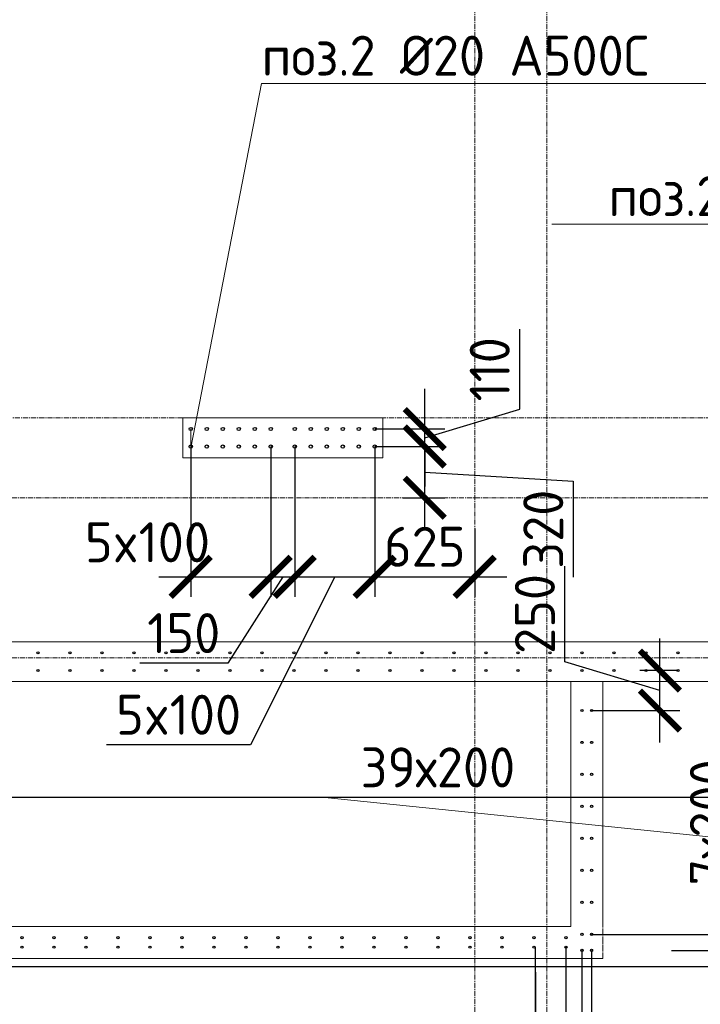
# Model space of a CAD drawing. Header units: millimetres. Extents: x 376598 to 1249954, y -318491 to -22134.
# Tile 391 of 444: x 1201451 to 1205705, y -237154 to -230998. Entities that reach past the tile are written whole.
import ezdxf
from ezdxf import colors
from ezdxf.entities.mleader import LeaderData, LeaderLine
from ezdxf.math import Vec2, Vec3

# ---------------------------------------------------------------- set-up
doc = ezdxf.new("R2010")
doc.units = ezdxf.units.MM
for name, pattern in [('01 Штриховая _4 мм_', [6, 3.5, -2.5]), ('______5', [1100, 800, -100, 100, -100]), ('HIDDEN2', [4.7625, 3.175, -1.5875]), ('осевая', [50.8, 31.75, -6.35, 6.35, -6.35])]:
    doc.linetypes.add(name, pattern=pattern)
for name, color, linetype, lineweight in [('0 Фундамент', 5, 'Continuous', 30), ('1 Стены', 3, 'Continuous', 30), ('Оси', 40, '______5', 18), ('подоснова', 151, 'Continuous', 5), ('РАЗМЕРЫ', 1, 'Continuous', 9), ('СТЕНЫ', 3, 'Continuous', 30)]:
    doc.layers.add(name, color=color, linetype=linetype, lineweight=lineweight)
doc.styles.add('GOST-2.304_Type-B', font='GOST_Common.ttf')
doc.dimstyles.new('СПДС', dxfattribs={"dimscale": 100, "dimtxt": 2.5, "dimasz": 2.5, "dimexe": 1.25, "dimexo": 0, "dimtad": 1, "dimdec": 0, "dimtxsty": 'GOST-2.304_Type-B', "dimblk": 'ARCHTICK', "dimcen": 2.5, "dimdle": 2, "dimadec": 0, "dimazin": 2, "dimtfac": 0.75, "dimtdec": 0, "dimtmove": 1, "dimatfit": 3, "dimfxl": 1, "dimtolj": 1, "dimarcsym": 1})

# ---------------------------------------------------------------- blocks, each defined once
blk = doc.blocks.new('оси 2.2-2.3')
at = {"layer": 'Оси', "color": 16, "linetype": 'осевая', "lineweight": 0, "transparency": 33554687}
for p, q in [((482754.9, -105027.5), (482754.9, -134138.1)), ((483204.9, -105027.5), (483204.9, -134138.1)), ((468653.8, -126895.4), (523707.4, -126895.4)), ((468076.3, -127395.4), (524372.9, -127395.4)), ((468076.3, -128395.4), (524372.9, -128395.4))]:
    blk.add_line(p, q, dxfattribs=at)
blk = doc.blocks.new('стены тп')
at = {"layer": '1 Стены', "color": 252, "linetype": 'HIDDEN2', "lineweight": 0, "true_color": 0x939598}
for p, q in [((870315.4, -207925.6), (869065.4, -207925.6)), ((869065.4, -207925.6), (869065.4, -208175.6)), ((870315.4, -208175.6), (870315.4, -207925.6)), ((869065.4, -208175.6), (870315.4, -208175.6)), ((874590.6, -209325.6), (866690.6, -209325.6)), ((866190.6, -209575.6), (871990.6, -209575.6)), ((871490.6, -209575.6), (871490.6, -211105.6)), ((871690.6, -211105.6), (871690.6, -209575.6)), ((872190.6, -209575.6), (871990.6, -209575.6)), ((871990.6, -209575.6), (872190.6, -209575.6)), ((872190.6, -209575.6), (881690.6, -209575.6)), ((871490.6, -211105.6), (865190.6, -211105.6)), ((865190.6, -211305.6), (871690.6, -211305.6))]:
    blk.add_line(p, q, dxfattribs=at)
blk = doc.blocks.new('_None')
blk = doc.blocks.new('_ArchTick')
at = {"color": 0, "linetype": 'ByBlock', "const_width": 0.15}
blk.add_lwpolyline([(-0.5, -0.5), (0.5, 0.5)], dxfattribs=at)
blk = doc.blocks.new('*D3376')
at = {"layer": 'DEFPOINTS', "color": 0, "lineweight": 0, "transparency": 16777216}
for p in [(1200164.9, -235067.2, -720), (1207964.9, -235067.2, -720), (1200164.9, -235860.5)]:
    blk.add_point(p, dxfattribs=at)
at = {"layer": 'РАЗМЕРЫ', "color": 0, "lineweight": -2, "transparency": 16777216}
for p, q in [((1200164.9, -235067.2), (1200164.9, -235985.5)), ((1207964.9, -235067.2), (1207964.9, -235985.5)), ((1208164.9, -235860.5), (1199964.9, -235860.5))]:
    blk.add_line(p, q, dxfattribs=at)
at = {"layer": 'РАЗМЕРЫ', "color": 0, "lineweight": -2, "transparency": 16777216, "xscale": 250, "yscale": 250, "zscale": 250, "rotation": 180}
blk.add_blockref('_ArchTick', (1200164.9, -235860.5), dxfattribs=at)
at = {"layer": 'РАЗМЕРЫ', "color": 0, "lineweight": -2, "transparency": 16777216, "xscale": 250, "yscale": 250, "zscale": 250}
blk.add_blockref('_ArchTick', (1207964.9, -235860.5), dxfattribs=at)
at = {"layer": 'РАЗМЕРЫ', "color": 0, "lineweight": 0, "transparency": 16777216, "insert": (1204064.9, -235673), "char_height": 250, "attachment_point": 5, "style": 'GOST-2.304_Type-B'}
blk.add_mtext('\\A1;39х200', dxfattribs=at)
blk = doc.blocks.new('*D3382')
at = {"layer": 'DEFPOINTS', "color": 0, "lineweight": 0, "transparency": 16777216}
for p in [(1198664.6, -236797.2, -16.6), (1204671.6, -236797.2, -16.6), (1204671.6, -237555.4)]:
    blk.add_point(p, dxfattribs=at)
at = {"layer": 'РАЗМЕРЫ', "color": 0, "lineweight": -2, "transparency": 16777216}
for p, q in [((1198664.6, -236797.2), (1198664.6, -237680.4)), ((1204671.6, -236797.2), (1204671.6, -237680.4)), ((1198464.6, -237555.4), (1204871.6, -237555.4))]:
    blk.add_line(p, q, dxfattribs=at)
at = {"layer": 'РАЗМЕРЫ', "color": 0, "lineweight": -2, "transparency": 16777216, "xscale": 250, "yscale": 250, "zscale": 250, "rotation": 180}
blk.add_blockref('_ArchTick', (1198664.6, -237555.4), dxfattribs=at)
at = {"layer": 'РАЗМЕРЫ', "color": 0, "lineweight": -2, "transparency": 16777216, "xscale": 250, "yscale": 250, "zscale": 250}
blk.add_blockref('_ArchTick', (1204671.6, -237555.4), dxfattribs=at)
at = {"layer": 'РАЗМЕРЫ', "color": 0, "lineweight": 0, "transparency": 16777216, "insert": (1201668.1, -237367.9), "char_height": 250, "attachment_point": 5, "style": 'GOST-2.304_Type-B'}
blk.add_mtext('\\A1;30х200', dxfattribs=at)
blk = doc.blocks.new('*D3083')
at = {"layer": 'DEFPOINTS', "color": 0, "lineweight": 0, "transparency": 16777216}
for p in [(1204864.6, -236797.2, -16.6), (1204674.6, -236953.7), (1204864.6, -237555.4)]:
    blk.add_point(p, dxfattribs=at)
at = {"layer": 'РАЗМЕРЫ', "color": 0, "lineweight": -2, "transparency": 16777216}
for p, q in [((1204864.6, -236797.2), (1204864.6, -237680.4)), ((1204674.6, -236953.7), (1204674.6, -237680.4)), ((1204474.6, -237555.4), (1205064.6, -237555.4)), ((1204769.6, -237555.4), (1204686.1, -237961.6)), ((1204686.1, -237961.6), (1204136.1, -237961.6))]:
    blk.add_line(p, q, dxfattribs=at)
at = {"layer": 'РАЗМЕРЫ', "color": 0, "lineweight": -2, "transparency": 16777216, "xscale": 250, "yscale": 250, "zscale": 250, "rotation": 180}
blk.add_blockref('_ArchTick', (1204674.6, -237555.4), dxfattribs=at)
at = {"layer": 'РАЗМЕРЫ', "color": 0, "lineweight": -2, "transparency": 16777216, "xscale": 250, "yscale": 250, "zscale": 250}
blk.add_blockref('_ArchTick', (1204864.6, -237555.4), dxfattribs=at)
at = {"layer": 'РАЗМЕРЫ', "color": 0, "lineweight": 0, "transparency": 16777216, "insert": (1204411.1, -237774.1), "char_height": 250, "attachment_point": 5, "style": 'GOST-2.304_Type-B'}
blk.add_mtext('\\A1;190', dxfattribs=at)
blk = doc.blocks.new('*D3383')
at = {"layer": 'DEFPOINTS', "color": 0, "lineweight": 0, "transparency": 16777216}
for p in [(1204964.6, -236817.2, -16.6), (1205025, -236817.2, -16.6), (1205025, -237555.4)]:
    blk.add_point(p, dxfattribs=at)
at = {"layer": 'РАЗМЕРЫ', "color": 0, "lineweight": -2, "transparency": 16777216}
for p, q in [((1204964.6, -236817.2), (1204964.6, -237680.4)), ((1205025, -236817.2), (1205025, -237680.4)), ((1204964.6, -237555.4), (1204714.6, -237555.4)), ((1204964.6, -237555.4), (1205025, -237555.4)), ((1205025, -237555.4), (1205275, -237555.4))]:
    blk.add_line(p, q, dxfattribs=at)
at = {"layer": 'РАЗМЕРЫ', "color": 0, "lineweight": -2, "transparency": 16777216, "xscale": 250, "yscale": 250, "zscale": 250}
blk.add_blockref('_ArchTick', (1204964.6, -237555.4), dxfattribs=at)
at = {"layer": 'РАЗМЕРЫ', "color": 0, "lineweight": -2, "transparency": 16777216, "xscale": 250, "yscale": 250, "zscale": 250, "rotation": 180}
blk.add_blockref('_ArchTick', (1205025, -237555.4), dxfattribs=at)
at = {"layer": 'РАЗМЕРЫ', "color": 0, "lineweight": 0, "transparency": 16777216, "insert": (1205235.4, -237361.9), "char_height": 250, "attachment_point": 5, "style": 'GOST-2.304_Type-B'}
blk.add_mtext('\\A1;60', dxfattribs=at)
blk = doc.blocks.new('*D3386')
at = {"layer": 'DEFPOINTS', "color": 0, "lineweight": 0, "transparency": 16777216}
for p in [(1205452.2, -235067.2), (1205564.9, -235067.2, -720), (1205025.3, -235317.2, -16.6)]:
    blk.add_point(p, dxfattribs=at)
at = {"layer": 'РАЗМЕРЫ', "color": 0, "lineweight": -2, "transparency": 16777216}
for p, q in [((1204858.5, -235014), (1204858.5, -234414)), ((1205452.2, -235517.2), (1205452.2, -234867.2)), ((1205452.2, -235192.2), (1204858.5, -235014)), ((1205564.9, -235067.2), (1205327.2, -235067.2)), ((1205025.3, -235317.2), (1205577.2, -235317.2))]:
    blk.add_line(p, q, dxfattribs=at)
at = {"layer": 'РАЗМЕРЫ', "color": 0, "lineweight": -2, "transparency": 16777216, "xscale": 250, "yscale": 250, "zscale": 250}
for p, rotation in [((1205452.2, -235067.2), 90), ((1205452.2, -235317.2), 270)]:
    blk.add_blockref('_ArchTick', p, dxfattribs=dict(at, rotation=rotation))
at = {"layer": 'РАЗМЕРЫ', "color": 0, "lineweight": 0, "transparency": 16777216, "insert": (1204671, -234714), "char_height": 250, "attachment_point": 5, "rotation": 90, "style": 'GOST-2.304_Type-B'}
blk.add_mtext('\\A1;250', dxfattribs=at)
blk = doc.blocks.new('*D3387')
at = {"layer": 'DEFPOINTS', "color": 0, "lineweight": 0, "transparency": 16777216}
for p in [(1205801.3, -235317.2), (1205025.3, -236717.2, -16.6), (1205952.2, -236717.2)]:
    blk.add_point(p, dxfattribs=at)
at = {"layer": 'РАЗМЕРЫ', "color": 0, "lineweight": -2, "transparency": 16777216}
for p, q in [((1205952.2, -235117.2), (1205952.2, -236917.2)), ((1205801.3, -235317.2), (1206077.2, -235317.2)), ((1205025.3, -236717.2), (1206077.2, -236717.2))]:
    blk.add_line(p, q, dxfattribs=at)
at = {"layer": 'РАЗМЕРЫ', "color": 0, "lineweight": -2, "transparency": 16777216, "xscale": 250, "yscale": 250, "zscale": 250}
for p, rotation in [((1205952.2, -235317.2), 90), ((1205952.2, -236717.2), 270)]:
    blk.add_blockref('_ArchTick', p, dxfattribs=dict(at, rotation=rotation))
at = {"layer": 'РАЗМЕРЫ', "color": 0, "lineweight": 0, "transparency": 16777216, "insert": (1205764.7, -236017.2), "char_height": 250, "attachment_point": 5, "rotation": 90, "style": 'GOST-2.304_Type-B'}
blk.add_mtext('\\A1;7х200', dxfattribs=at)
blk = doc.blocks.new('*D3084')
at = {"layer": 'DEFPOINTS', "color": 0, "lineweight": 0, "transparency": 16777216}
for p in [(1205648.6, -236717.2), (1205525, -236817.2), (1205952.2, -236817.2)]:
    blk.add_point(p, dxfattribs=at)
at = {"layer": 'РАЗМЕРЫ', "color": 0, "lineweight": -2, "transparency": 16777216}
for p, q in [((1206546, -236589), (1206546, -236039)), ((1205952.2, -236717.2), (1205952.2, -236467.2)), ((1205952.2, -236767.2), (1206546, -236589)), ((1205648.6, -236717.2), (1206077.2, -236717.2)), ((1205952.2, -236717.2), (1205952.2, -236817.2)), ((1205952.2, -236717.2), (1205952.2, -236817.2)), ((1205525, -236817.2), (1206077.2, -236817.2)), ((1205952.2, -236817.2), (1205952.2, -237067.2))]:
    blk.add_line(p, q, dxfattribs=at)
at = {"layer": 'РАЗМЕРЫ', "color": 0, "lineweight": -2, "transparency": 16777216, "xscale": 250, "yscale": 250, "zscale": 250}
for p, rotation in [((1205952.2, -236717.2), 270), ((1205952.2, -236817.2), 90)]:
    blk.add_blockref('_ArchTick', p, dxfattribs=dict(at, rotation=rotation))
at = {"layer": 'РАЗМЕРЫ', "color": 0, "lineweight": 0, "transparency": 16777216, "insert": (1206358.5, -236314), "char_height": 250, "attachment_point": 5, "rotation": 90, "style": 'GOST-2.304_Type-B'}
blk.add_mtext('\\A1;100', dxfattribs=at)
blk = doc.blocks.new('*D3146')
at = {"layer": 'DEFPOINTS', "color": 0, "lineweight": 0, "transparency": 16777216}
for p in [(1203669.8, -233667.2), (1203982.2, -233667.2), (1203845.4, -233987.2)]:
    blk.add_point(p, dxfattribs=at)
at = {"layer": 'РАЗМЕРЫ', "color": 0, "lineweight": -2, "transparency": 16777216}
for p, q in [((1203982.2, -234187.2), (1203982.2, -233467.2)), ((1203669.8, -233667.2), (1204107.2, -233667.2)), ((1203982.2, -233827.2), (1204910.8, -233883.8)), ((1204910.8, -233883.8), (1204910.8, -234483.8)), ((1203845.4, -233987.2), (1204107.2, -233987.2))]:
    blk.add_line(p, q, dxfattribs=at)
at = {"layer": 'РАЗМЕРЫ', "color": 0, "lineweight": -2, "transparency": 16777216, "xscale": 250, "yscale": 250, "zscale": 250}
for p, rotation in [((1203982.2, -233667.2), 90), ((1203982.2, -233987.2), 270)]:
    blk.add_blockref('_ArchTick', p, dxfattribs=dict(at, rotation=rotation))
at = {"layer": 'РАЗМЕРЫ', "color": 0, "lineweight": 0, "transparency": 16777216, "insert": (1204723.3, -234183.8), "char_height": 250, "attachment_point": 5, "rotation": 90, "style": 'GOST-2.304_Type-B'}
blk.add_mtext('\\A1;320', dxfattribs=at)
blk = doc.blocks.new('*D3147')
at = {"layer": 'DEFPOINTS', "color": 0, "lineweight": 0, "transparency": 16777216}
for p in [(1203669.8, -233557.2), (1203982.2, -233557.2), (1203669.8, -233667.2)]:
    blk.add_point(p, dxfattribs=at)
at = {"layer": 'РАЗМЕРЫ', "color": 0, "lineweight": -2, "transparency": 16777216}
for p, q in [((1204576, -233434), (1204576, -232934)), ((1203982.2, -233557.2), (1203982.2, -233307.2)), ((1203982.2, -233612.2), (1204576, -233434)), ((1203669.8, -233557.2), (1204107.2, -233557.2)), ((1203982.2, -233667.2), (1203982.2, -233557.2)), ((1203982.2, -233667.2), (1203982.2, -233557.2)), ((1203669.8, -233667.2), (1204107.2, -233667.2)), ((1203982.2, -233667.2), (1203982.2, -233917.2))]:
    blk.add_line(p, q, dxfattribs=at)
at = {"layer": 'РАЗМЕРЫ', "color": 0, "lineweight": -2, "transparency": 16777216, "xscale": 250, "yscale": 250, "zscale": 250}
for p, rotation in [((1203982.2, -233557.2), 270), ((1203982.2, -233667.2), 90)]:
    blk.add_blockref('_ArchTick', p, dxfattribs=dict(at, rotation=rotation))
at = {"layer": 'РАЗМЕРЫ', "color": 0, "lineweight": 0, "transparency": 16777216, "insert": (1204388.5, -233184), "char_height": 250, "attachment_point": 5, "rotation": 90, "style": 'GOST-2.304_Type-B'}
blk.add_mtext('\\A1;110', dxfattribs=at)
blk = doc.blocks.new('*D3148')
at = {"layer": 'DEFPOINTS', "color": 0, "lineweight": 0, "transparency": 16777216}
for p in [(1202519.8, -233667.2), (1203019.8, -233667.2), (1203019.8, -234481.3)]:
    blk.add_point(p, dxfattribs=at)
at = {"layer": 'РАЗМЕРЫ', "color": 0, "lineweight": -2, "transparency": 16777216}
for p, q in [((1202519.8, -233667.2), (1202519.8, -234606.3)), ((1203019.8, -233667.2), (1203019.8, -234606.3)), ((1202319.8, -234481.3), (1203219.8, -234481.3))]:
    blk.add_line(p, q, dxfattribs=at)
at = {"layer": 'РАЗМЕРЫ', "color": 0, "lineweight": -2, "transparency": 16777216, "xscale": 250, "yscale": 250, "zscale": 250, "rotation": 180}
blk.add_blockref('_ArchTick', (1202519.8, -234481.3), dxfattribs=at)
at = {"layer": 'РАЗМЕРЫ', "color": 0, "lineweight": -2, "transparency": 16777216, "xscale": 250, "yscale": 250, "zscale": 250}
blk.add_blockref('_ArchTick', (1203019.8, -234481.3), dxfattribs=at)
at = {"layer": 'РАЗМЕРЫ', "color": 0, "lineweight": 0, "transparency": 16777216, "insert": (1202249.4, -234265.7), "char_height": 250, "attachment_point": 5, "style": 'GOST-2.304_Type-B'}
blk.add_mtext('\\A1;5x100', dxfattribs=at)
blk = doc.blocks.new('*D3149')
at = {"layer": 'DEFPOINTS', "color": 0, "lineweight": 0, "transparency": 16777216}
for p in [(1203019.8, -233667.2), (1203169.8, -233667.2), (1203169.8, -234481.3)]:
    blk.add_point(p, dxfattribs=at)
at = {"layer": 'РАЗМЕРЫ', "color": 0, "lineweight": -2, "transparency": 16777216}
for p, q in [((1203019.8, -233667.2), (1203019.8, -234606.3)), ((1203169.8, -233667.2), (1203169.8, -234606.3)), ((1203094.8, -234481.3), (1202751.1, -235021)), ((1202819.8, -234481.3), (1203369.8, -234481.3)), ((1202751.1, -235021), (1202201.1, -235021))]:
    blk.add_line(p, q, dxfattribs=at)
at = {"layer": 'РАЗМЕРЫ', "color": 0, "lineweight": -2, "transparency": 16777216, "xscale": 250, "yscale": 250, "zscale": 250, "rotation": 180}
blk.add_blockref('_ArchTick', (1203019.8, -234481.3), dxfattribs=at)
at = {"layer": 'РАЗМЕРЫ', "color": 0, "lineweight": -2, "transparency": 16777216, "xscale": 250, "yscale": 250, "zscale": 250}
blk.add_blockref('_ArchTick', (1203169.8, -234481.3), dxfattribs=at)
at = {"layer": 'РАЗМЕРЫ', "color": 0, "lineweight": 0, "transparency": 16777216, "insert": (1202476.1, -234833.5), "char_height": 250, "attachment_point": 5, "style": 'GOST-2.304_Type-B'}
blk.add_mtext('\\A1;150', dxfattribs=at)
blk = doc.blocks.new('*D3150')
at = {"layer": 'DEFPOINTS', "color": 0, "lineweight": 0, "transparency": 16777216}
for p in [(1203169.8, -233667.2), (1203669.8, -233667.2), (1203669.8, -234481.3)]:
    blk.add_point(p, dxfattribs=at)
at = {"layer": 'РАЗМЕРЫ', "color": 0, "lineweight": -2, "transparency": 16777216}
for p, q in [((1203169.8, -233667.2), (1203169.8, -234606.3)), ((1203669.8, -233667.2), (1203669.8, -234606.3)), ((1203419.8, -234481.3), (1202893.6, -235531.3)), ((1202969.8, -234481.3), (1203869.8, -234481.3)), ((1202893.6, -235531.3), (1201993.6, -235531.3))]:
    blk.add_line(p, q, dxfattribs=at)
at = {"layer": 'РАЗМЕРЫ', "color": 0, "lineweight": -2, "transparency": 16777216, "xscale": 250, "yscale": 250, "zscale": 250, "rotation": 180}
blk.add_blockref('_ArchTick', (1203169.8, -234481.3), dxfattribs=at)
at = {"layer": 'РАЗМЕРЫ', "color": 0, "lineweight": -2, "transparency": 16777216, "xscale": 250, "yscale": 250, "zscale": 250}
blk.add_blockref('_ArchTick', (1203669.8, -234481.3), dxfattribs=at)
at = {"layer": 'РАЗМЕРЫ', "color": 0, "lineweight": 0, "transparency": 16777216, "insert": (1202443.6, -235343.8), "char_height": 250, "attachment_point": 5, "style": 'GOST-2.304_Type-B'}
blk.add_mtext('\\A1;5x100', dxfattribs=at)
blk = doc.blocks.new('*D3151')
at = {"layer": 'DEFPOINTS', "color": 0, "lineweight": 0, "transparency": 16777216}
for p in [(1203669.8, -233667.2), (1204295, -234178.6), (1204295, -234481.3)]:
    blk.add_point(p, dxfattribs=at)
at = {"layer": 'РАЗМЕРЫ', "color": 0, "lineweight": -2, "transparency": 16777216}
for p, q in [((1203669.8, -233667.2), (1203669.8, -234606.3)), ((1204295, -234178.6), (1204295, -234606.3)), ((1203469.8, -234481.3), (1204495, -234481.3))]:
    blk.add_line(p, q, dxfattribs=at)
at = {"layer": 'РАЗМЕРЫ', "color": 0, "lineweight": -2, "transparency": 16777216, "xscale": 250, "yscale": 250, "zscale": 250, "rotation": 180}
blk.add_blockref('_ArchTick', (1203669.8, -234481.3), dxfattribs=at)
at = {"layer": 'РАЗМЕРЫ', "color": 0, "lineweight": -2, "transparency": 16777216, "xscale": 250, "yscale": 250, "zscale": 250}
blk.add_blockref('_ArchTick', (1204295, -234481.3), dxfattribs=at)
at = {"layer": 'РАЗМЕРЫ', "color": 0, "lineweight": 0, "transparency": 16777216, "insert": (1203982.4, -234293.8), "char_height": 250, "attachment_point": 5, "style": 'GOST-2.304_Type-B'}
blk.add_mtext('\\A1;625', dxfattribs=at)
blk = doc.blocks.new('*D3237')
at = {"layer": 'DEFPOINTS', "color": 0, "lineweight": 0, "transparency": 16777216}
for p in [(1204864.6, -236797.2, -16.6), (1204964.6, -237058.4), (1204964.6, -237555.4)]:
    blk.add_point(p, dxfattribs=at)
at = {"layer": 'РАЗМЕРЫ', "color": 0, "lineweight": -2, "transparency": 16777216}
for p, q in [((1204864.6, -236797.2), (1204864.6, -237680.4)), ((1204964.6, -237058.4), (1204964.6, -237680.4)), ((1204864.6, -237555.4), (1204614.6, -237555.4)), ((1204864.6, -237555.4), (1204964.6, -237555.4)), ((1204864.6, -237555.4), (1204964.6, -237555.4)), ((1204914.6, -237555.4), (1205092.8, -238149.1)), ((1204964.6, -237555.4), (1205214.6, -237555.4)), ((1205092.8, -238149.1), (1205642.8, -238149.1))]:
    blk.add_line(p, q, dxfattribs=at)
at = {"layer": 'РАЗМЕРЫ', "color": 0, "lineweight": -2, "transparency": 16777216, "xscale": 250, "yscale": 250, "zscale": 250}
blk.add_blockref('_ArchTick', (1204864.6, -237555.4), dxfattribs=at)
at = {"layer": 'РАЗМЕРЫ', "color": 0, "lineweight": -2, "transparency": 16777216, "xscale": 250, "yscale": 250, "zscale": 250, "rotation": 180}
blk.add_blockref('_ArchTick', (1204964.6, -237555.4), dxfattribs=at)
at = {"layer": 'РАЗМЕРЫ', "color": 0, "lineweight": 0, "transparency": 16777216, "insert": (1205367.8, -237961.6), "char_height": 250, "attachment_point": 5, "style": 'GOST-2.304_Type-B'}
blk.add_mtext('\\A1;100', dxfattribs=at)
blk = doc.blocks.new('стены  тп')
at = {"layer": 'СТЕНЫ', "color": 251, "linetype": '01 Штриховая _4 мм_', "lineweight": 0, "true_color": 0x636466}
for p, q in [((550437.1, -337025.7, 3100), (549187.1, -337025.7, 3100)), ((549187.1, -337025.7, 3100), (549187.1, -337275.7, 3100)), ((550437.1, -337275.7, 3100), (550437.1, -337025.7, 3100)), ((549187.1, -337275.7, 3100), (550437.1, -337275.7, 3100)), ((554712.3, -338425.7, 3100), (546812.3, -338425.7, 3100)), ((546312.3, -338675.7, 3100), (552112.3, -338675.7, 3100)), ((551612.4, -338675.7, 3100), (551612.4, -340205.7, 3100)), ((551812.4, -340405.7, 3100), (551812.4, -338675.7, 3100)), ((552312.3, -338675.7, 3100), (552112.3, -338675.7, 3100)), ((552112.3, -338675.7, 3100), (552312.3, -338675.7, 3100)), ((552312.3, -338675.7, 3100), (561812.3, -338675.7, 3100)), ((551612.4, -340205.7, 3100), (545312.3, -340205.7, 3100)), ((545312.3, -340405.7, 3100), (551812.4, -340405.7, 3100))]:
    blk.add_line(p, q, dxfattribs=at)

msp = doc.modelspace()

# ---------------------------------------------------------------- linework, layer by layer
at = {"layer": '0 Фундамент'}
msp.add_lwpolyline([(1195694.8, -212737.2), (1195694.8, -236917.2), (1203044.8, -236917.2), (1203044.8, -236917.2), (1215544.8, -236917.2), (1215544.8, -236917.2), (1217894.8, -236917.2), (1217894.8, -236917.2), (1243344.8, -236917.2), (1243344.8, -232837.2), (1244824.8, -232837.2), (1244824.8, -224237.2), (1243344.8, -224237.2), (1243344.8, -212737.2), (1195694.8, -212737.2)], dxfattribs=at)
at = {"layer": 'РАЗМЕРЫ', "color": 6, "linetype": 'Continuous', "lineweight": 30}
for centre in [(1202519.8, -233557.2), (1202619.8, -233557.2), (1202719.8, -233557.2), (1202819.8, -233557.2), (1202919.8, -233557.2), (1203019.8, -233557.2), (1203169.8, -233557.2), (1203269.8, -233557.2), (1203369.8, -233557.2), (1203469.8, -233557.2), (1203569.8, -233557.2), (1203669.8, -233557.2), (1202519.8, -233667.2), (1202619.8, -233667.2), (1202719.8, -233667.2), (1202819.8, -233667.2), (1202919.8, -233667.2), (1203019.8, -233667.2), (1203169.8, -233667.2), (1203269.8, -233667.2), (1203369.8, -233667.2), (1203469.8, -233667.2), (1203569.8, -233667.2), (1203669.8, -233667.2)]:
    msp.add_circle(centre, 10, dxfattribs=at)
at = {"layer": 'РАЗМЕРЫ', "color": 8, "linetype": 'Continuous', "lineweight": 30}
for centre in [(1201564.9, -234956.8, -720), (1201764.9, -234956.8, -720), (1201964.9, -234956.8, -720), (1202164.9, -234956.8, -720), (1202364.9, -234956.8, -720), (1202564.9, -234956.8, -720), (1202764.9, -234956.8, -720), (1202964.9, -234956.8, -720), (1203164.9, -234956.8, -720), (1203364.9, -234956.8, -720), (1203564.9, -234956.8, -720), (1203764.9, -234956.8, -720), (1203964.9, -234956.8, -720), (1204164.9, -234956.8, -720), (1204364.9, -234956.8, -720), (1204564.9, -234956.8, -720), (1204764.9, -234956.8, -720), (1204964.9, -234956.8, -720), (1205164.9, -234956.8, -720), (1205364.9, -234956.8, -720), (1205564.9, -234956.8, -720), (1201564.9, -235067.2, -720), (1201764.9, -235067.2, -720), (1201964.9, -235067.2, -720), (1202164.9, -235067.2, -720), (1202364.9, -235067.2, -720), (1202564.9, -235067.2, -720), (1202764.9, -235067.2, -720), (1202964.9, -235067.2, -720), (1203164.9, -235067.2, -720), (1203364.9, -235067.2, -720), (1203564.9, -235067.2, -720), (1203764.9, -235067.2, -720), (1203964.9, -235067.2, -720), (1204164.9, -235067.2, -720), (1204364.9, -235067.2, -720), (1204564.9, -235067.2, -720), (1204764.9, -235067.2, -720), (1204964.9, -235067.2, -720), (1205164.9, -235067.2, -720), (1205364.9, -235067.2, -720), (1205564.9, -235067.2, -720), (1204965, -235317.2, -16.6), (1205025.3, -235317.2, -16.6), (1204965, -235517.2, -16.6), (1205025.3, -235517.2, -16.6), (1204965, -235717.2, -16.6), (1205025.3, -235717.2, -16.6), (1204965, -235917.2, -16.6), (1205025.3, -235917.2, -16.6), (1204965, -236117.2, -16.6), (1205025.3, -236117.2, -16.6), (1204965, -236317.2, -16.6), (1205025.3, -236317.2, -16.6), (1204965, -236517.2, -16.6), (1205025.3, -236517.2, -16.6), (1201465, -236737.2, -16.6), (1201665, -236737.2, -16.6), (1201865, -236737.2, -16.6), (1202065, -236737.2, -16.6), (1202265, -236737.2, -16.6), (1202465, -236737.2, -16.6), (1202665, -236737.2, -16.6), (1202865, -236737.2, -16.6), (1203065, -236737.2, -16.6), (1203265, -236737.2, -16.6), (1203465, -236737.2, -16.6), (1203665, -236737.2, -16.6), (1203865, -236737.2, -16.6), (1204065, -236737.2, -16.6), (1204265, -236737.2, -16.6), (1204465, -236737.2, -16.6), (1204665, -236737.2, -16.6), (1204865, -236737.2, -16.6), (1204965, -236717.2, -16.6), (1205025.3, -236717.2, -16.6), (1201464.6, -236797.2, -16.6), (1201664.6, -236797.2, -16.6), (1201864.6, -236797.2, -16.6), (1202064.6, -236797.2, -16.6), (1202264.6, -236797.2, -16.6), (1202464.6, -236797.2, -16.6), (1202664.6, -236797.2, -16.6), (1202864.6, -236797.2, -16.6), (1203064.6, -236797.2, -16.6), (1203264.6, -236797.2, -16.6), (1203464.6, -236797.2, -16.6), (1203664.6, -236797.2, -16.6), (1203864.6, -236797.2, -16.6), (1204064.6, -236797.2, -16.6), (1204264.6, -236797.2, -16.6), (1204464.6, -236797.2, -16.6), (1204664.6, -236797.2, -16.6), (1204864.6, -236797.2, -16.6), (1204964.6, -236817.2, -16.6), (1205025, -236817.2, -16.6)]:
    msp.add_circle(centre, 7, dxfattribs=at)

# ---------------------------------------------------------------- block references
at = {"layer": 'РАЗМЕРЫ', "color": 1}
for name, p in [('оси 2.2-2.3', (721540.1, -106591.8)), ('стены тп', (333404.4, -25561.5))]:
    msp.add_blockref(name, p, dxfattribs=at)
at = {"layer": 'РАЗМЕРЫ'}
msp.add_blockref('стены  тп', (653282.7, 103538.6, -3100), dxfattribs=at)

# ---------------------------------------------------------------- dimensions: what is measured, and where the dimension line sits
at = {"layer": 'РАЗМЕРЫ', "color": 1, "lineweight": 0}
for base, p1, p2, picture, middle in [((1203982.2, -233557.2), (1203669.8, -233667.2), (1203669.8, -233557.2), '*D3147', (1204388.5, -233371.5)), ((1205452.2, -235067.2), (1205025.3, -235317.2, -16.6), (1205564.9, -235067.2, -720), '*D3386', (1204671, -234951.5)), ((1205952.2, -236817.2), (1205648.6, -236717.2), (1205525, -236817.2), '*D3084', (1206358.5, -236526.5))]:
    dim = msp.add_linear_dim(base=base, p1=p1, p2=p2, angle=90, dimstyle='СПДС', dxfattribs=at)
    dim.commit()
    dim.dimension.update_dxf_attribs({"geometry": picture, "text_midpoint": middle})
dim = msp.add_linear_dim(base=(1203982.2, -233667.2), p1=(1203845.4, -233987.2), p2=(1203669.8, -233667.2), angle=90, dimstyle='СПДС', dxfattribs=at)
dim.commit()
dim.dimension.update_dxf_attribs({"geometry": '*D3146', "text_midpoint": (1204910.8, -233946.3), "dimtype": 160})
for base, p1, p2, picture, middle in [((1203019.8, -234481.3), (1202519.8, -233667.2), (1203019.8, -233667.2), '*D3148', (1202249.4, -234453.2)), ((1203669.8, -234481.3), (1203169.8, -233667.2), (1203669.8, -233667.2), '*D3150', (1202831.1, -235531.3))]:
    dim = msp.add_linear_dim(base=base, p1=p1, p2=p2, text='5x100', dimstyle='СПДС', dxfattribs=at)
    dim.commit()
    dim.dimension.update_dxf_attribs({"geometry": picture, "text_midpoint": middle, "dimtype": 160})
for base, p1, p2, picture, middle in [((1203169.8, -234481.3), (1203019.8, -233667.2), (1203169.8, -233667.2), '*D3149', (1202688.6, -235021)), ((1204864.6, -237555.4), (1204674.6, -236953.7), (1204864.6, -236797.2, -16.6), '*D3083', (1204623.6, -237961.6)), ((1205025, -237555.4), (1204964.6, -236817.2, -16.6), (1205025, -236817.2, -16.6), '*D3383', (1205235.4, -237549.4))]:
    dim = msp.add_linear_dim(base=base, p1=p1, p2=p2, dimstyle='СПДС', dxfattribs=at)
    dim.commit()
    dim.dimension.update_dxf_attribs({"geometry": picture, "text_midpoint": middle, "dimtype": 160})
for base, p1, p2, picture, middle in [((1204295, -234481.3), (1203669.8, -233667.2), (1204295, -234178.6), '*D3151', (1203982.4, -234293.8)), ((1204964.6, -237555.4), (1204864.6, -236797.2, -16.6), (1204964.6, -237058.4), '*D3237', (1205155.3, -237961.6))]:
    dim = msp.add_linear_dim(base=base, p1=p1, p2=p2, dimstyle='СПДС', dxfattribs=at)
    dim.commit()
    dim.dimension.update_dxf_attribs({"geometry": picture, "text_midpoint": middle})
for base, p1, p2, text, picture, middle in [((1200164.9, -235860.5), (1207964.9, -235067.2, -720), (1200164.9, -235067.2, -720), '39х200', '*D3376', (1204064.9, -235673)), ((1204671.6, -237555.4), (1198664.6, -236797.2, -16.6), (1204671.6, -236797.2, -16.6), '30х200', '*D3382', (1201668.1, -237367.9))]:
    dim = msp.add_linear_dim(base=base, p1=p1, p2=p2, text=text, dimstyle='СПДС', dxfattribs=at)
    dim.commit()
    dim.dimension.update_dxf_attribs({"geometry": picture, "text_midpoint": middle})
dim = msp.add_linear_dim(base=(1205952.2, -236717.2), p1=(1205801.3, -235317.2), p2=(1205025.3, -236717.2, -16.6), angle=90, text='7х200', dimstyle='СПДС', dxfattribs=at)
dim.commit()
dim.dimension.update_dxf_attribs({"geometry": '*D3387', "text_midpoint": (1205764.7, -236017.2)})

# ---------------------------------------------------------------- leaders
at = {"layer": 'подоснова', "color": 4, "ltscale": 0.3}
ml = msp.add_multileader_mtext('Standard', dxfattribs=at)
ml.set_content('{\\C2;поз.2 %%C20 А500С }', color=4, style='GOST-2.304_Type-B')
ml.set_leader_properties(color=256, linetype='ByLayer', lineweight=15)
ml.set_arrow_properties(name='NONE')
ml.build(insert=Vec2(0, 0))
ml.multileader.update_dxf_attribs({"text_left_attachment_type": 6, "text_right_attachment_type": 6, "dogleg_length": 0.1, "arrow_head_size": 18})
ctx = ml.context
ctx.base_point, ctx.char_height, ctx.arrow_head_size, ctx.landing_gap_size, ctx.plane_origin = Vec3(1202962.8, -231398.2, 360), 250, 18, 20, Vec3(1207548.1, -231058.9, 360)
ctx.left_attachment, ctx.right_attachment, ctx.text_align_type = 6, 6, 1
notes = []
notes.append((ctx, [(1, (1, 1, 0), (1202962.7, -231398.2, 360), (1, 0), 0.1, [(1, [(1202519.8, -233557.2, 360), (1202519.8, -233675.2, 360)], 0, [])])]))
ctx.mtext.insert, ctx.mtext.width, ctx.mtext.alignment, ctx.mtext.flow_direction = Vec3(1204174.7, -231098.2, 360), 4075.871, 2, 5
ml = msp.add_multileader_mtext('Standard', dxfattribs=at)
ml.set_content('{\\C2;поз.2 %%C20 А500С }', color=4, style='GOST-2.304_Type-B')
ml.set_leader_properties(color=256, linetype='ByLayer', lineweight=15)
ml.set_arrow_properties(name='NONE')
ml.build(insert=Vec2(0, 0))
ml.multileader.update_dxf_attribs({"text_left_attachment_type": 6, "text_right_attachment_type": 6, "dogleg_length": 0.1, "arrow_head_size": 18})
ctx = ml.context
ctx.base_point, ctx.char_height, ctx.arrow_head_size, ctx.landing_gap_size, ctx.plane_origin = Vec3(1205130.2, -232276.5), 250, 18, 20, Vec3(1212624.7, -231315.6)
ctx.left_attachment, ctx.right_attachment, ctx.text_align_type = 6, 6, 1
notes.append((ctx, [(0, (1, 1, 0), (1207554, -232276.5), (-1, 0), 0.1, [(1, [(1208125.3, -232737.2), (1208065, -232737.2)], 0, [])])]))
ctx.mtext.insert, ctx.mtext.width, ctx.mtext.alignment, ctx.mtext.flow_direction = Vec3(1206342.1, -231976.5), 4075.871, 2, 5
ml = msp.add_multileader_mtext('Standard', dxfattribs=at)
ml.set_content('{\\C2;поз.5 %%C12 А500С }', color=4, style='GOST-2.304_Type-B')
ml.set_leader_properties(color=256, linetype='ByLayer', lineweight=15)
ml.set_arrow_properties(name='NONE')
ml.build(insert=Vec2(0, 0))
ml.multileader.update_dxf_attribs({"text_left_attachment_type": 6, "text_right_attachment_type": 6, "dogleg_length": 0.1, "arrow_head_size": 18})
ctx = ml.context
ctx.base_point, ctx.char_height, ctx.arrow_head_size, ctx.landing_gap_size, ctx.plane_origin = Vec3(1201341.9, -238641.5), 250, 18, 20, Vec3(1212477.5, -238279)
ctx.left_attachment, ctx.right_attachment, ctx.text_align_type = 6, 6, 1
notes.append((ctx, [(0, (1, 1, 0), (1203715.7, -238641.5), (-1, 0), 0.1, [(1, [(1201147.7, -237555.4), (1197345, -235715.5)], 0, []), (4, [(1203357.1, -235860.5), (1205952.2, -236127.2), (1210325.1, -235860.5)], 0, [])])]))
ctx.mtext.insert, ctx.mtext.width, ctx.mtext.alignment, ctx.mtext.flow_direction = Vec3(1202528.8, -238341.5), 4075.871, 2, 5
for ctx, leaders in notes:
    for number, flags, end, landing, length, lines in leaders:
        leader = LeaderData()
        leader.index, (leader.has_last_leader_line, leader.has_dogleg_vector, leader.attachment_direction) = number, flags
        leader.last_leader_point, leader.dogleg_vector, leader.dogleg_length = Vec3(end), Vec3(landing), length
        for number, points, colour, breaks in lines:
            line = LeaderLine()
            line.index, line.vertices, line.color, line.breaks = number, Vec3.list(points), colors.encode_raw_color(colour), breaks
            leader.lines.append(line)
        ctx.leaders.append(leader)

doc.saveas('drawing.dxf')
